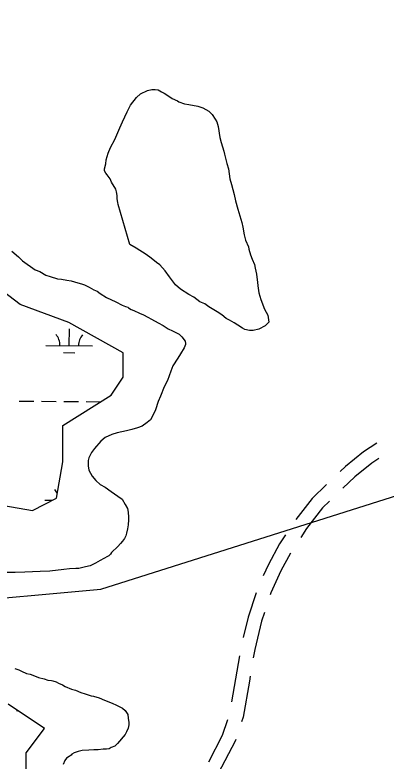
# Model space of a CAD drawing. Extents: x 3271442 to 3309282, y 752266 to 777610.
# Drawn here: x 3302444 to 3303240, y 766109 to 767712 of the extents above; entities that cross this region are included whole.
import ezdxf

# ---------------------------------------------------------------- set-up
doc = ezdxf.new("R2010")
doc.units = 0
for name, color, linetype in [('V-ROAD-CNTR', 7, 'Continuous'), ('V-SITE-VEGE', 7, 'Continuous'), ('V-UTIL-LINE', 7, 'Continuous'), ('V-WETL-SWMP', 7, 'Continuous')]:
    doc.layers.add(name, color=color, linetype=linetype)

msp = doc.modelspace()

# ---------------------------------------------------------------- linework, layer by layer
at = {"layer": 'V-ROAD-CNTR'}
for points in [[(3303220.2, 766792.5), (3303191.7, 766773.8), (3303153.5, 766742.2), (3303141.6, 766731)], [(3303224.6, 766759.5), (3303209.6, 766749.6), (3303173.4, 766719.8), (3303147.9, 766695.5)], [(3303112.7, 766703.3), (3303081.7, 766673.1), (3303047, 766628.3)], [(3303119.1, 766667.8), (3303104.1, 766653.1), (3303069.9, 766608.9), (3303057.1, 766589.6)], [(3303024.7, 766595.1), (3303012, 766575.9), (3302987.9, 766531.5), (3302976.9, 766507.4)], [(3303035.3, 766556.1), (3303014.7, 766518.1), (3302993.1, 766470.7), (3302991.6, 766466.3)], [(3302961.5, 766470.6), (3302944.4, 766418.1), (3302933.8, 766374.6)], [(3302979.2, 766428.3), (3302973.3, 766409.9), (3302958.4, 766348.9), (3302955.5, 766331.2)], [(3302925.8, 766335.4), (3302917.5, 766285.8), (3302908.9, 766236.8)], [(3302948.9, 766291.8), (3302947.1, 766280.8), (3302933.5, 766203.5), (3302930.2, 766193.6)], [(3302900.1, 766197.9), (3302888.9, 766164), (3302859.1, 766107)], [(3302917.7, 766155.6), (3302916.6, 766152.3), (3302880.2, 766082.8), (3302871.3, 766067.1)]]:
    msp.add_lwpolyline(points, dxfattribs=at)
at = {"layer": 'V-SITE-VEGE'}
msp.add_lwpolyline([(3302665.8, 767305.2), (3302665.1, 767309.5), (3302663.7, 767313), (3302663, 767317.9), (3302663, 767324.2), (3302661.6, 767331.9), (3302660.2, 767338.2), (3302651.1, 767352.9), (3302648.3, 767359.9), (3302642, 767369.1), (3302639.2, 767372.6), (3302636.4, 767377.5), (3302636.4, 767381.7), (3302639.2, 767392.2), (3302640, 767401.3), (3302644.2, 767415.3), (3302649.1, 767427.2), (3302658.2, 767444.7), (3302668.8, 767469.9), (3302675.1, 767482.6), (3302684.9, 767504.3), (3302691.9, 767518.3), (3302704.6, 767535.1), (3302713.7, 767542.8), (3302728.4, 767549.8), (3302737.5, 767551.9), (3302745.2, 767551.9), (3302751.6, 767551.2), (3302758.6, 767546.9), (3302764.2, 767544.1), (3302774, 767537.8), (3302781, 767532.9), (3302792.9, 767528), (3302795.7, 767525.9), (3302807.6, 767521), (3302817.4, 767519.6), (3302836.3, 767516), (3302847.5, 767512.5), (3302860.1, 767505.5), (3302867.1, 767498.5), (3302873.4, 767488.7), (3302876.9, 767482.3), (3302880.4, 767472.5), (3302883.9, 767448.7), (3302886.7, 767438.2), (3302892.3, 767419.3), (3302893.7, 767412.9), (3302898.6, 767393.3), (3302902.1, 767381.4), (3302904.8, 767360.4), (3302909, 767347.7), (3302914.6, 767326.7), (3302917.4, 767312.7), (3302922.3, 767295.2), (3302930.7, 767266.4), (3302932.8, 767256.6), (3302935.5, 767239.8), (3302939, 767228.6), (3302945.3, 767213.8), (3302946, 767208.9), (3302949.5, 767197), (3302953, 767187.9), (3302957.9, 767176), (3302959.3, 767168.3), (3302962.1, 767155), (3302962.8, 767148.6), (3302964.2, 767138.1), (3302964.9, 767130.4), (3302967, 767115), (3302971.8, 767101), (3302979.5, 767079.9), (3302986.5, 767067.3), (3302988.6, 767051.9), (3302980.9, 767044.2), (3302967.6, 767037.2), (3302955, 767034.4), (3302947.2, 767034.4), (3302937.4, 767036.5), (3302932.5, 767039.3), (3302922, 767045.7), (3302914.3, 767050.6), (3302904.5, 767056.2), (3302897.5, 767060.4), (3302887.7, 767068.1), (3302877.9, 767074.4), (3302859.7, 767085), (3302851.3, 767091.3), (3302840.8, 767096.2), (3302827.5, 767106), (3302817, 767111.7), (3302799.5, 767122.9), (3302788.3, 767132.7), (3302775.7, 767149.5), (3302766.6, 767162.2), (3302754.7, 767175.5), (3302747.7, 767180.4), (3302736.5, 767189.5), (3302725.9, 767197.3), (3302704.2, 767211.3), (3302690.2, 767219)], close=True, dxfattribs=at)
for points in [[(3302437.6, 767204.9), (3302451.7, 767192.4), (3302460, 767184.1), (3302487.3, 767165), (3302497.2, 767160.9), (3302510.5, 767153.4), (3302519.6, 767150.1), (3302535.3, 767145.1), (3302543.6, 767144.3), (3302555.2, 767142.6), (3302564.3, 767140.9), (3302579.2, 767136.8), (3302586.6, 767134.3), (3302593.3, 767132.6), (3302603.2, 767127.6), (3302613.1, 767121.8), (3302620.6, 767118.5), (3302627.2, 767113.5), (3302640.4, 767105.3), (3302660.3, 767096.1), (3302674.4, 767088.6), (3302681, 767086.2), (3302686, 767084.5), (3302687.6, 767082.8), (3302693.4, 767079.5), (3302699.2, 767077)], [(3302699.2, 767077), (3302711.6, 767071.2), (3302719.9, 767067.9), (3302729, 767062.9), (3302737.3, 767058.8), (3302751.4, 767050.5), (3302762.1, 767044.7), (3302772.9, 767038), (3302782, 767033.9), (3302796.1, 767026.4), (3302801.9, 767020.6), (3302809.3, 767011.5), (3302810.1, 767006.5), (3302810.1, 767004), (3302806.8, 766997.4), (3302799.3, 766984.2), (3302793.5, 766975.1), (3302782.7, 766958.5), (3302778.6, 766946.9), (3302771.1, 766927), (3302764.5, 766913), (3302756.2, 766893.1), (3302751.2, 766881.5), (3302745.4, 766864.1), (3302742.1, 766855.8), (3302734.6, 766842.6), (3302728, 766836.8), (3302717.2, 766828.5), (3302707.2, 766825.2), (3302694.8, 766821.9), (3302683.2, 766818.6), (3302663.3, 766814.5), (3302651.7, 766811.2), (3302637.6, 766804.6), (3302628.5, 766796.3), (3302614.4, 766780.6), (3302608.6, 766772.3), (3302602.8, 766760.8), (3302601.2, 766755), (3302601.1, 766743.4), (3302602.8, 766734.2), (3302609.4, 766721), (3302617.7, 766711.9), (3302626.8, 766703.6), (3302637.5, 766697.8), (3302650.8, 766688.6), (3302664.8, 766678.7), (3302673.9, 766672.1), (3302680.6, 766660.5), (3302685.5, 766652.2), (3302687.2, 766643.9), (3302688, 766633.1), (3302688, 766627.3), (3302687.1, 766616.6), (3302685.5, 766608.3), (3302683, 766599.2), (3302682.1, 766593.4), (3302678.8, 766587.6), (3302674.7, 766581.8), (3302670.5, 766576.8), (3302664.7, 766570.2), (3302651.5, 766557), (3302649, 766553.6), (3302645.7, 766550.3), (3302642.3, 766548.7), (3302626.6, 766540.4), (3302616.7, 766534.6), (3302605.1, 766528.8), (3302595.1, 766526.4), (3302581, 766523.1), (3302574.4, 766523.1), (3302561.2, 766522.3), (3302548.7, 766520.6), (3302518.9, 766517.3), (3302498.2, 766516.5), (3302465.1, 766514.9), (3302444.4, 766514.1), (3302396.3, 766514.2)], [(3302443.7, 766308.2), (3302452, 766304.9), (3302457.8, 766302.4), (3302468.5, 766297.4), (3302476.8, 766295.8), (3302489.2, 766290.8), (3302494.2, 766289.1), (3302506.6, 766285.8), (3302514.9, 766283.3), (3302522.3, 766282.5), (3302525.6, 766281.6), (3302532.3, 766279.2), (3302537.2, 766276.7), (3302546.3, 766273.3), (3302552.1, 766269.2), (3302565.4, 766263.4), (3302573.7, 766261.7), (3302585.3, 766256.7), (3302594.4, 766253.4), (3302607.6, 766249.3), (3302612.6, 766248.4), (3302625, 766245.1), (3302635.8, 766240.1), (3302652.3, 766233.5), (3302662.2, 766229.3), (3302674.7, 766222.7), (3302680.5, 766217.7), (3302686.2, 766209.4), (3302687.1, 766201.1), (3302688.7, 766192), (3302688.7, 766187.1), (3302687, 766179.6), (3302683.7, 766172.2), (3302680.4, 766166.4), (3302663.8, 766147.3), (3302661.3, 766144)], [(3302661.3, 766144), (3302658, 766141.5), (3302650.6, 766138.2), (3302646.4, 766135.8), (3302640.6, 766134.9), (3302633.2, 766134.9), (3302622.4, 766133.3), (3302613.3, 766133.3), (3302602.5, 766132.5), (3302588.4, 766131.7), (3302579.3, 766130), (3302571, 766126.7), (3302566.1, 766124.2), (3302564.4, 766121.8), (3302560.3, 766119.3), (3302554.5, 766115.1), (3302551.1, 766110.2), (3302547.8, 766101.9)]]:
    msp.add_lwpolyline(points, dxfattribs=at)
at = {"layer": 'V-UTIL-LINE'}
msp.add_lwpolyline([(3298497.6, 766669.4), (3299624.5, 766649.3), (3300277.5, 766649.3), (3300709.5, 766458.4), (3301030.9, 766357.9), (3301272, 766327.8), (3301593.5, 766368), (3301945.1, 766408.2), (3302296.7, 766448.3), (3302628.2, 766478.5), (3303421.8, 766729.6), (3304054.7, 766930.5), (3304968.8, 767201.8), (3305370.6, 767332.4), (3306174.3, 767623.7), (3306515.8, 767724.1), (3306837.3, 767804.5), (3307028.2, 767874.8)], dxfattribs=at)
at = {"layer": 'V-WETL-SWMP'}
for p, q in [((3302560.5, 767002), (3302560.8, 767038)), ((3302510.5, 767002.4), (3302610.5, 767001.6)), ((3302548.4, 766986.7), (3302572.4, 766986.5)), ((3302452.7, 766882.8), (3302484.7, 766882.5)), ((3302500.7, 766882.4), (3302532.7, 766882.1)), ((3302548.7, 766882), (3302580.7, 766881.7)), ((3302596.7, 766881.6), (3302628.3, 766881.3)), ((3302507.8, 766669.7), (3302524.8, 766669.6)), ((3302447.2, 766217.5), (3302449.9, 766217.4))]:
    msp.add_line(p, q, dxfattribs=at)
for points in [[(3302156.1, 766739), (3302273.2, 766712.9), (3302351.2, 766686.9), (3302403.3, 766660.9), (3302481.3, 766647.8), (3302533.4, 766673.9), (3302546.4, 766752), (3302546.4, 766830.1), (3302650.5, 766895.2), (3302676.5, 766934.3), (3302676.5, 766986.4), (3302559.4, 767051.5), (3302455.3, 767090.5), (3302403.3, 767129.6), (3302247.1, 767207.7), (3302156.1, 767272.8), (3302104, 767324.9), (3302104, 767455.1), (3302156.1, 767520.2), (3302208.1, 767572.3), (3302325.2, 767611.3), (3302416.3, 767689.5), (3302416.3, 767845.7)], [(3302468.3, 766061.9), (3302468.3, 766127), (3302507.4, 766179.1), (3302429.3, 766231.2)]]:
    msp.add_lwpolyline(points, dxfattribs=at)
for centre, start, end in [((3302505.3, 767002.9), 358.7563, 40.2999), ((3302615.7, 767002), 138.7563, 180.2999), ((3302502.5, 766670.2), 22.7055, 40.2999)]:
    msp.add_arc(centre, 35.2, start, end, dxfattribs=at)

doc.saveas('drawing.dxf')
